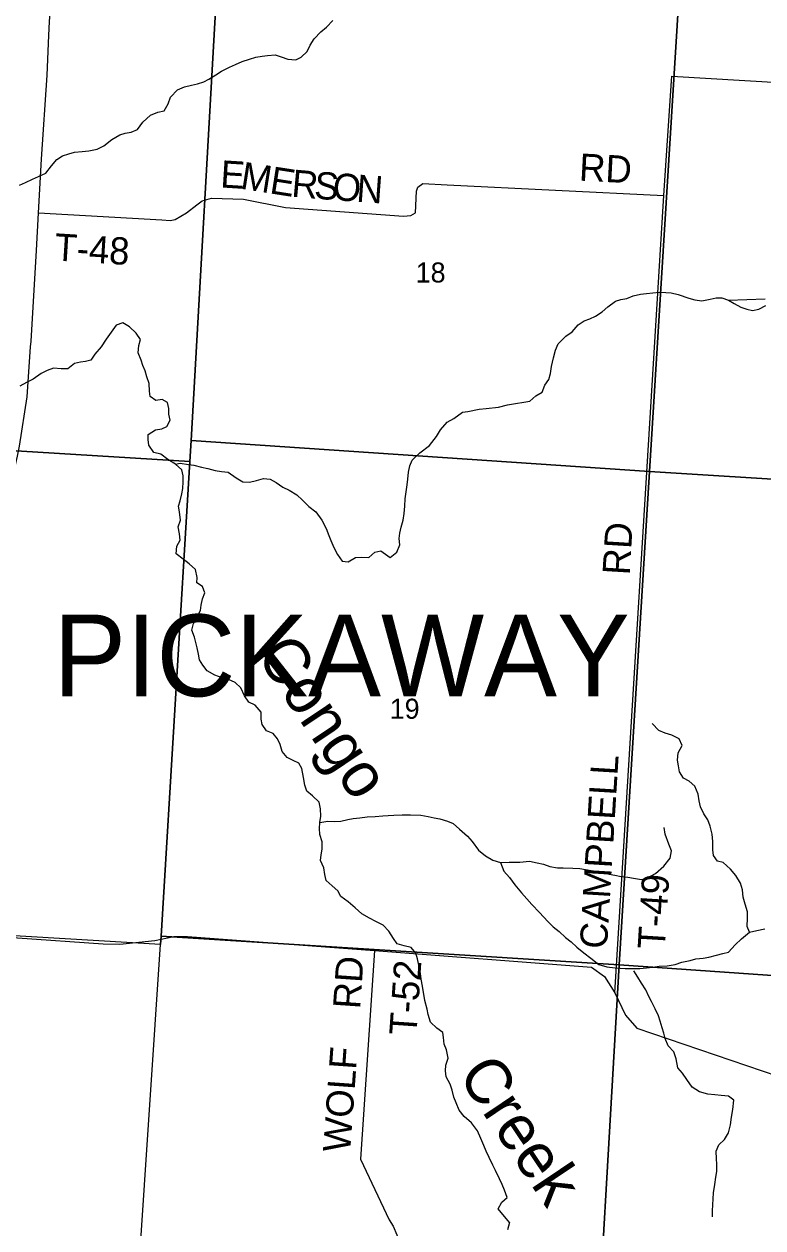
# Model space of a CAD drawing. Extents: x 1643459 to 2064572, y 425441 to 780708.
# Drawn here: x 1836472 to 1844613, y 546559 to 559825 of the extents above; entities that cross this region are included whole.
import ezdxf

# ---------------------------------------------------------------- set-up
doc = ezdxf.new("R2010")
doc.units = 0
for name, color, linetype in [('GM_X_Adjacent_County', 7, 'Continuous'), ('GM_X_Adjacent_County_Text', 7, 'Continuous'), ('GM_X_Interchange_Ramps', 7, 'Continuous'), ('GM_X_Major_River', 7, 'Continuous'), ('GM_X_Major_River_Text', 7, 'Continuous'), ('GM_X_State_Route', 7, 'Continuous'), ('GM_X_US_Route', 7, 'Continuous'), ('RD_X_Text', 7, 'Continuous'), ('RD_X_Wall', 7, 'Continuous')]:
    doc.layers.add(name, color=color, linetype=linetype)

msp = doc.modelspace()

# ---------------------------------------------------------------- linework, layer by layer
at = {"layer": 'GM_X_Major_River_Text'}
for points in [[(1836630, 557744), (1837990, 557667), (1838080, 557662), (1838138, 557671), (1838261, 557743), (1838377, 557834), (1838434, 557877), (1838538, 557907), (1838888, 557894), (1839351, 557804), (1840652, 557707), (1840732, 557717), (1840784, 557746), (1840796, 557983), (1840810, 558029), (1840867, 558068), (1841134, 558054), (1843519, 557935), (1843606, 559199), (1843610, 559249), (1846393, 559086)], [(1842982, 549150), (1843519, 557935)], [(1840333, 549617), (1840178, 547317), (1840495, 546647), (1840537, 546579), (1840620, 546387)]]:
    msp.add_lwpolyline(points, dxfattribs=at)
at = {"layer": 'GM_X_State_Route'}
for points in [[(1838604, 560360), (1838314, 555235), (1838298, 555003), (1832852, 555339), (1833156, 560708)], [(1838628, 560628), (1843698, 560287), (1843362, 554895), (1838314, 555235), (1838604, 560360)], [(1843698, 560287), (1849223, 559965), (1848897, 554550), (1843362, 554895)], [(1832852, 555339), (1838298, 555003), (1837981, 549774), (1837975, 549683), (1832530, 550005)], [(1838298, 555003), (1838314, 555235), (1843362, 554895), (1843030, 549460), (1837981, 549774)], [(1843362, 554895), (1848897, 554550), (1848566, 549071), (1843030, 549460)], [(1837981, 549774), (1843030, 549460), (1842716, 544065), (1837622, 544383), (1837975, 549683)], [(1848566, 549071), (1848193, 543679), (1842716, 544065), (1843030, 549460)]]:
    msp.add_lwpolyline(points, close=True, dxfattribs=at)
at = {"layer": 'GM_X_US_Route'}
for points in [[(1836423, 558048), (1836489, 558078), (1836564, 558114), (1836630, 558145), (1836710, 558183), (1836773, 558261), (1836831, 558333), (1836895, 558372), (1836965, 558396), (1837028, 558412), (1837110, 558419), (1837186, 558427), (1837276, 558446), (1837352, 558484), (1837437, 558554), (1837527, 558603), (1837585, 558621), (1837653, 558634), (1837721, 558664), (1837780, 558744), (1837866, 558822), (1837947, 558853), (1838015, 558869), (1838059, 558947), (1838084, 559019), (1838162, 559099), (1838238, 559132), (1838315, 559150), (1838383, 559166), (1838451, 559189), (1838509, 559219), (1838585, 559267), (1838646, 559304), (1838734, 559350), (1838800, 559380), (1838876, 559411), (1838955, 559439), (1839027, 559461), (1839095, 559470), (1839155, 559480), (1839237, 559485), (1839305, 559465), (1839377, 559438), (1839467, 559430), (1839525, 559459), (1839591, 559523), (1839624, 559591), (1839668, 559663), (1839741, 559741), (1839803, 559791), (1839872, 559865)], [(1838141, 554977), (1838193, 554986), (1838285, 554970), (1838343, 554965), (1838427, 554943), (1838495, 554926), (1838577, 554906), (1838647, 554895), (1838719, 554887), (1838807, 554826), (1838882, 554781), (1838956, 554777), (1839033, 554796), (1839111, 554816), (1839185, 554809), (1839250, 554773), (1839324, 554722), (1839392, 554690), (1839476, 554637), (1839539, 554580), (1839611, 554510), (1839687, 554449), (1839752, 554360), (1839800, 554266), (1839829, 554191), (1839851, 554133), (1839884, 554056), (1839924, 553980), (1839976, 553907), (1840044, 553899), (1840122, 553947), (1840194, 553950), (1840270, 553946), (1840336, 554007), (1840402, 554019), (1840504, 553948), (1840580, 554006), (1840611, 554086), (1840605, 554156), (1840612, 554216), (1840628, 554282), (1840649, 554357), (1840661, 554433), (1840668, 554513), (1840672, 554593), (1840682, 554669), (1840691, 554748), (1840699, 554810), (1840708, 554888), (1840722, 554956), (1840749, 555020), (1840833, 555102), (1840940, 555182), (1841016, 555279), (1841061, 555353), (1841133, 555437), (1841206, 555479), (1841302, 555547), (1841362, 555556), (1841486, 555582), (1841564, 555587), (1841699, 555602), (1841797, 555628), (1841887, 555645), (1841977, 555659), (1842045, 555670), (1842110, 555728), (1842180, 555768), (1842208, 555846), (1842255, 555908), (1842271, 555974), (1842284, 556052), (1842306, 556148), (1842327, 556230), (1842355, 556302), (1842442, 556386), (1842510, 556432), (1842577, 556510), (1842643, 556556), (1842707, 556575), (1842767, 556605), (1842842, 556655), (1842904, 556708), (1842988, 556772), (1843048, 556788), (1843113, 556801), (1843183, 556831), (1843263, 556849), (1843331, 556856), (1843401, 556864), (1843475, 556869), (1843543, 556867), (1843601, 556865), (1843677, 556846), (1843797, 556803), (1843863, 556785), (1843941, 556774), (1844033, 556792), (1844097, 556809), (1844161, 556807), (1844233, 556784)], [(1844233, 556784), (1844639, 556796)], [(1844233, 556784), (1844295, 556746), (1844369, 556705), (1844436, 556683), (1844496, 556670), (1844569, 556682), (1844643, 556724)], [(1838375, 553285), (1838414, 553363), (1838424, 553422), (1838436, 553490), (1838465, 553558), (1838439, 553628), (1838377, 553667), (1838378, 553727), (1838362, 553815), (1838291, 553878), (1838225, 553927), (1838149, 553987), (1838154, 554071), (1838192, 554137), (1838183, 554208), (1838171, 554284), (1838195, 554360), (1838184, 554451), (1838172, 554513), (1838191, 554571), (1838211, 554647), (1838222, 554707), (1838224, 554781), (1838224, 554846), (1838211, 554914), (1838141, 554977), (1838055, 555025), (1837978, 555086), (1837902, 555105), (1837848, 555185), (1837839, 555246), (1837839, 555304), (1837919, 555355), (1837988, 555365), (1838046, 555389), (1838080, 555461), (1838065, 555527), (1838067, 555589), (1838053, 555654), (1837993, 555688), (1837923, 555676), (1837862, 555721), (1837854, 555779), (1837850, 555864), (1837825, 555936), (1837805, 556004), (1837780, 556063), (1837762, 556121), (1837728, 556202), (1837735, 556282), (1837755, 556350), (1837708, 556420), (1837634, 556489), (1837560, 556534), (1837486, 556508), (1837430, 556428), (1837377, 556354), (1837321, 556268), (1837250, 556187), (1837208, 556121), (1837150, 556105), (1837092, 556099), (1837027, 556084), (1836953, 556026), (1836879, 556024), (1836795, 556033), (1836727, 556009), (1836659, 555974), (1836572, 555912), (1836498, 555874), (1836424, 555833)], [(1841821, 546618), (1841695, 546770), (1841737, 546842), (1841796, 546894), (1841764, 546976), (1841739, 547038), (1841711, 547099), (1841666, 547191), (1841638, 547250), (1841598, 547336), (1841565, 547407), (1841539, 547467), (1841504, 547544), (1841466, 547628), (1841401, 547717), (1841321, 547788), (1841267, 547858), (1841232, 547939), (1841206, 547999), (1841187, 548079), (1841165, 548144), (1841124, 548226), (1841116, 548291), (1841118, 548353), (1841143, 548431), (1841125, 548523), (1841100, 548584), (1841094, 548656), (1841084, 548714), (1841021, 548761), (1840951, 548826), (1840924, 548910), (1840912, 548970), (1840887, 549067), (1840861, 549223), (1840848, 549302), (1840840, 549362), (1840825, 549438), (1840805, 549523), (1840788, 549587), (1840738, 549650), (1840658, 549666), (1840584, 549689), (1840543, 549749), (1840489, 549830), (1840429, 549897), (1840348, 549935), (1840276, 549972), (1840194, 550022), (1840120, 550087), (1840041, 550152), (1839963, 550213), (1839929, 550273), (1839866, 550328), (1839802, 550386), (1839784, 550455), (1839773, 550529), (1839737, 550607), (1839746, 550670), (1839758, 550732), (1839757, 550814), (1839731, 550896), (1839726, 550961), (1839732, 551027), (1839740, 551097), (1839739, 551177), (1839723, 551252), (1839650, 551322), (1839586, 551373), (1839564, 551439), (1839551, 551524), (1839533, 551622), (1839498, 551681), (1839436, 551709), (1839370, 551742), (1839314, 551808), (1839293, 551885), (1839263, 551947), (1839218, 552008), (1839144, 552038), (1839094, 552107), (1839085, 552167), (1839083, 552241), (1839019, 552320), (1838948, 552354), (1838900, 552423), (1838861, 552510), (1838799, 552570), (1838723, 552601), (1838655, 552621), (1838573, 552652), (1838490, 552697), (1838440, 552759), (1838406, 552818), (1838393, 552880), (1838379, 552950), (1838365, 553010), (1838350, 553069), (1838320, 553145), (1838337, 553219), (1838375, 553285)], [(1844463, 549817), (1844439, 549881), (1844444, 549971), (1844442, 550044), (1844417, 550126), (1844395, 550205), (1844386, 550285), (1844366, 550359), (1844313, 550442), (1844255, 550514), (1844175, 550587), (1844113, 550602), (1844068, 550662), (1844060, 550726), (1844061, 550817), (1844053, 550897), (1844030, 550988), (1844006, 551056), (1843963, 551124), (1843925, 551201), (1843911, 551267), (1843898, 551338), (1843864, 551426), (1843801, 551481), (1843737, 551517), (1843695, 551584), (1843684, 551650), (1843672, 551714), (1843678, 551793), (1843721, 551877), (1843689, 551949), (1843610, 551988), (1843536, 552010), (1843464, 552041), (1843392, 552117)], [(1839732, 551027), (1839818, 551040), (1839892, 551038), (1839962, 551043), (1840040, 551059), (1840098, 551071), (1840170, 551080), (1840253, 551090), (1840341, 551093), (1840425, 551099), (1840485, 551104), (1840547, 551108), (1840637, 551111), (1840731, 551113), (1840843, 551106), (1840925, 551094), (1840991, 551079), (1841053, 551069), (1841137, 551040), (1841199, 551016), (1841268, 550955), (1841356, 550876), (1841409, 550816), (1841477, 550721), (1841557, 550658), (1841636, 550613), (1841720, 550585), (1841816, 550588), (1841876, 550588), (1841936, 550589), (1842042, 550601), (1842126, 550582), (1842196, 550566), (1842264, 550543), (1842350, 550529), (1842410, 550528), (1842518, 550525), (1842594, 550519), (1842658, 550509), (1842826, 550479), (1842918, 550459), (1842980, 550448), (1843050, 550430), (1843124, 550425), (1843188, 550415), (1843274, 550398), (1843334, 550412), (1843430, 550466), (1843521, 550545), (1843591, 550635), (1843606, 550715), (1843576, 550788), (1843535, 550900), (1843525, 550971)], [(1841720, 550585), (1841758, 550492), (1841819, 550422), (1841879, 550339), (1841952, 550252), (1842012, 550184), (1842066, 550123), (1842151, 550036), (1842242, 549937), (1842300, 549879), (1842366, 549824), (1842439, 549759), (1842499, 549711), (1842563, 549654), (1842641, 549591), (1842716, 549533), (1842804, 549462), (1842892, 549437), (1842986, 549427), (1843096, 549418), (1843156, 549418), (1843258, 549419), (1843330, 549427), (1843398, 549434), (1843470, 549442), (1843556, 549449), (1843644, 549463), (1843720, 549486), (1843811, 549506), (1843873, 549523), (1843955, 549533), (1844015, 549543), (1844101, 549564), (1844171, 549582), (1844233, 549597), (1844308, 549677), (1844376, 549745), (1844463, 549817), (1844545, 549836), (1844633, 549856)], [(1844058, 546680), (1844058, 546747), (1844062, 546813), (1844065, 546879), (1844069, 546947), (1844084, 547038), (1844094, 547120), (1844103, 547182), (1844105, 547262), (1844101, 547322), (1844098, 547405), (1844126, 547475), (1844189, 547533), (1844233, 547609), (1844254, 547697), (1844268, 547779), (1844281, 547865), (1844293, 547967), (1844232, 548012), (1844152, 548019), (1844082, 548025), (1844004, 548032), (1843914, 548058), (1843834, 548109), (1843773, 548196), (1843725, 548264), (1843675, 548323), (1843656, 548423), (1843632, 548499), (1843569, 548566), (1843535, 548647), (1843520, 548707), (1843502, 548765), (1843482, 548838), (1843461, 548896), (1843427, 548974), (1843384, 549053), (1843354, 549111), (1843322, 549182), (1843275, 549258), (1843233, 549323), (1843190, 549393)], [(1841821, 546618), (1841800, 546539)]]:
    msp.add_lwpolyline(points, dxfattribs=at)
at = {"layer": 'RD_X_Text'}
msp.add_lwpolyline([(1834860, 549906), (1835026, 549875), (1835204, 549849), (1835492, 549807), (1836398, 549757), (1837344, 549691), (1837526, 549687), (1837911, 549728), (1838121, 549769), (1838271, 549771), (1840333, 549617), (1842723, 549434), (1842868, 549331), (1842982, 549150), (1843098, 548902), (1843222, 548762), (1845466, 547998), (1845640, 547766), (1845604, 547129), (1845684, 547011), (1845806, 546916), (1846839, 546852), (1846893, 546849)], dxfattribs=at)
at = {"layer": 'RD_X_Wall'}
for points in [[(1836745, 559700), (1836751, 559854), (1836778, 560205), (1836793, 560387), (1836804, 560476), (1836865, 560787), (1836953, 561110), (1837037, 561379), (1837037, 561379)], [(1836544, 556268), (1836549, 556330), (1836609, 557330), (1836630, 557744), (1836665, 558336), (1836726, 559260), (1836745, 559700), (1836745, 559700)], [(1836370, 554935), (1836370, 554935), (1836399, 555064), (1836421, 555173), (1836506, 555718), (1836544, 556267), (1836544, 556268)]]:
    msp.add_lwpolyline(points, dxfattribs=at)

# ---------------------------------------------------------------- texts
at = {"layer": 'GM_X_Adjacent_County'}
for s, p in [('18', (1840787, 556977)), ('19', (1840501, 552170))]:
    msp.add_text(s, height=221, rotation=0, dxfattribs=at).set_placement(p)
at = {"layer": 'GM_X_Adjacent_County_Text'}
msp.add_text('PICKAWAY', height=900, rotation=0, dxfattribs=at).set_placement((1836793, 552418))
at = {"layer": 'GM_X_Interchange_Ramps'}
for s, rotation, p in [('Congo', 303.8565, (1839020, 552875)), ('Creek', 303.8575, (1841242, 548245))]:
    msp.add_text(s, height=500, rotation=rotation, dxfattribs=at).set_placement(p)
at = {"layer": 'GM_X_Major_River'}
for s, rotation, p in [('RD', 357.0398, (1842582, 558100)), ('E', 356.4515, (1838629, 558025)), ('M', 350.9854, (1838846, 558012)), ('E', 351.1289, (1839168, 557961)), ('R', 354.9589, (1839411, 557924)), ('S', 355.8341, (1839662, 557902)), ('O', 355.8308, (1839864, 557887)), ('N', 355.8328, (1840127, 557868)), ('T-48', 356.4676, (1836801, 557220)), ('RD', 86.5467, (1843144, 553748)), ('CAMPBELL', 86.5122, (1842893, 549629)), ('T-49', 86.4683, (1843531, 549625)), ('RD', 86.0209, (1840174, 548966)), ('T-52', 86.0909, (1840794, 548676)), ('WOLF', 85.8794, (1840064, 547387))]:
    msp.add_text(s, height=300, rotation=rotation, dxfattribs=at).set_placement(p)

doc.saveas('drawing.dxf')
